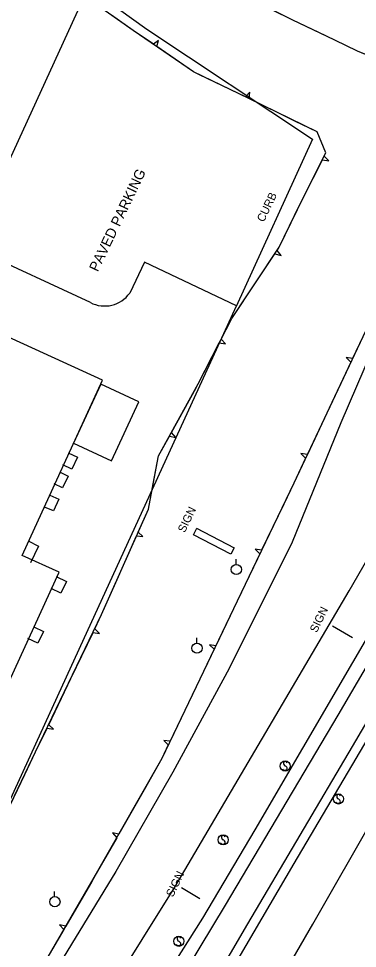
# Model space of a CAD drawing. Extents: x 978516 to 993312, y 1836504 to 1846212.
# Drawn here: x 981523.5 to 981689.2, y 1842943.3 to 1843398.4 of the extents above; entities that cross this region are included whole.
import ezdxf

# ---------------------------------------------------------------- set-up
doc = ezdxf.new("R2010")
doc.units = 0
for name, color, linetype in [('S_BUILDING', 7, 'Continuous'), ('S_CURB_ANNOT', 7, 'Continuous'), ('S_EDGE_PAVEMENT', 7, 'Continuous'), ('S_PARKING', 7, 'Continuous'), ('S_PARKING_ANNOT', 7, 'Continuous'), ('S_SHOULDER', 7, 'Continuous'), ('S_SIGN', 7, 'Continuous'), ('S_SIGN_ANNOT', 7, 'Continuous'), ('S_STREAM', 7, 'Continuous'), ('S_TRAILS', 7, 'Continuous'), ('S_TREE', 7, 'Continuous'), ('S_UTILITY_POLE', 7, 'Continuous')]:
    doc.layers.add(name, color=color, linetype=linetype)

msp = doc.modelspace()

# ---------------------------------------------------------------- linework, layer by layer
at = {"layer": 'S_BUILDING'}
for points in [[(981491.33, 1843254.87), (981339.4, 1842923.1), (981417.31, 1842887.42), (981483.57, 1843032.12), (981496.85, 1843026.04), (981543.25, 1843127.36), (981525.27, 1843135.59), (981564.54, 1843221.35)], [(981550.32, 1843190.54), (981568.88, 1843181.91), (981582.3, 1843210.76), (981563.74, 1843219.39)]]:
    msp.add_lwpolyline(points, close=True, dxfattribs=at)
for points in [[(981547.72, 1843185.88), (981552.35, 1843183.66), (981549.57, 1843177.86), (981545.08, 1843180.02)], [(981543.55, 1843176.46), (981547.78, 1843174.43), (981545.03, 1843168.71), (981540.96, 1843170.66)], [(981538.76, 1843165.16), (981543.14, 1843163.07), (981540.54, 1843157.43), (981536.1, 1843159.25)], [(981528.22, 1843142.68), (981533.18, 1843140.17), (981529.24, 1843131.95)], [(981541.91, 1843125.25), (981546.9, 1843122.85), (981544.17, 1843117.16), (981539.47, 1843119.4)], [(981530.98, 1843100.7), (981535.71, 1843098.43), (981532.95, 1843092.69), (981528, 1843094.89)]]:
    msp.add_lwpolyline(points, dxfattribs=at)
at = {"layer": 'S_EDGE_PAVEMENT'}
for points in [[(981545.48, 1842840.54), (981594.83, 1842916.9), (981606.14, 1842933.63), (981624.73, 1842964.36), (981679.78, 1843057.43), (981743.14, 1843165.74), (981825.37, 1843305.52), (981900.71, 1843432.47), (981943.19, 1843504.28), (981976.52, 1843560.47)], [(981988.52, 1843553.82), (981924.19, 1843445.19), (981845.55, 1843312.63), (981745.28, 1843142.12), (981686.64, 1843042.02), (981635.51, 1842955.23), (981602.62, 1842899.17)]]:
    msp.add_lwpolyline(points, dxfattribs=at)
at = {"layer": 'S_PARKING'}
for points in [[(981540.71, 1843424.35), (981557.66, 1843416.22), (981572.39, 1843403.14), (981586.27, 1843393.2), (981667.24, 1843339.42), (981629.85, 1843257.48)], [(981501.2, 1843290.6), (981558.61, 1843415.94)], [(981558.59, 1843259.41), (981502.97, 1843285.25)], [(981459.1, 1842876.14), (981501.94, 1842965.22), (981515.17, 1843006.64), (981553.15, 1843089.69), (981630.13, 1843257.79), (981585.12, 1843279.13), (981577.86, 1843264.01)]]:
    msp.add_lwpolyline(points, dxfattribs=at)
msp.add_ellipse((981565.58, 1843272.77), major_axis=(15.04, -1.11), ratio=0.999627, start_param=4.303832, end_param=5.737367, dxfattribs=at)
at = {"layer": 'S_SHOULDER'}
for points in [[(981966.9, 1843557.79), (981899.61, 1843443.02), (981780.61, 1843243.04), (981710.13, 1843123.14), (981639.11, 1843001.22), (981613.46, 1842958.13), (981583.23, 1842910.42)], [(981607.39, 1842897.85), (981658.24, 1842984.78), (981741.32, 1843125.53), (981820.11, 1843259.39), (981896.33, 1843389.2), (981991.91, 1843549.81)]]:
    msp.add_lwpolyline(points, dxfattribs=at)
at = {"layer": 'S_SIGN'}
for points in [[(981610.55, 1843148.91), (981628.88, 1843139.34), (981627.36, 1843136.19), (981609.04, 1843145.74), (981610.61, 1843149)], [(981686.74, 1843095.25), (981676.97, 1843100.93)], [(981603.13, 1842973.03), (981612.18, 1842967.73)]]:
    msp.add_lwpolyline(points, dxfattribs=at)
for centre in [(981653.89, 1843032.54), (981679.9, 1843016.41), (981623.54, 1842996.37), (981601.84, 1842946.74)]:
    msp.add_circle(centre, 2.49, dxfattribs=at)
for centre, radius, start, end in [((981654.58, 1843033.87), 1.5, 167.1196, 241.9813), ((981653.97, 1843033.81), 0.95, 16.5258, 156.8957), ((981653.74, 1843031.72), 1.28, 204.641, 335.359), ((981653.48, 1843031.2), 1.4, 358.6529, 73.7063), ((981680.58, 1843017.74), 1.5, 167.1196, 241.9813), ((981679.97, 1843017.68), 0.95, 16.5258, 156.8957), ((981679.48, 1843015.07), 1.4, 358.6529, 73.7063), ((981679.74, 1843015.59), 1.28, 204.641, 335.359), ((981624.22, 1842997.69), 1.5, 167.1196, 241.9813), ((981623.61, 1842997.63), 0.95, 16.5258, 156.8957), ((981623.38, 1842995.54), 1.28, 204.641, 335.359), ((981623.12, 1842995.02), 1.4, 358.6529, 73.7063), ((981602.53, 1842948.07), 1.5, 167.1196, 241.9813), ((981601.91, 1842948.01), 0.95, 16.5258, 156.8957), ((981601.69, 1842945.92), 1.28, 204.641, 335.359), ((981601.43, 1842945.4), 1.4, 358.6529, 73.7063)]:
    msp.add_arc(centre, radius, start, end, dxfattribs=at)
at = {"layer": 'S_STREAM'}
for points in [[(981552.74, 1842897.71), (981599.88, 1842973.31), (981685.22, 1843118.3), (981722.94, 1843183.9), (981762.49, 1843259.91), (981780.74, 1843294.54), (981795.73, 1843336.24)], [(981565.85, 1842777.95), (981636.06, 1842900.92), (981667.36, 1842955.08), (981697.92, 1843008.49), (981719.82, 1843043.2), (981734.73, 1843062.5), (981748.12, 1843075.16), (981762.92, 1843084.24), (981773.36, 1843085.89)]]:
    msp.add_lwpolyline(points, dxfattribs=at)
at = {"layer": 'S_TRAILS'}
msp.add_lwpolyline([(981896.17, 1843674.76), (981875.66, 1843622.83), (981848.09, 1843561.02), (981825.69, 1843517.28), (981813.48, 1843491.81), (981796.39, 1843459.31), (981777.43, 1843416.32), (981754.21, 1843358.04), (981715.88, 1843281.16), (981681.06, 1843200.57), (981657.31, 1843142.13), (981626.44, 1843080.32), (981598.91, 1843029.49), (981571.02, 1842980.89), (981523.66, 1842903.06)], dxfattribs=at)
at = {"layer": 'S_TREE'}
for p, q in [((981591.96, 1843387.66), (981589.42, 1843385.77)), ((981591.04, 1843384.65), (981591.96, 1843387.66)), ((981636.65, 1843362.37), (981634.43, 1843360.1)), ((981636.21, 1843359.25), (981636.65, 1843362.37)), ((981672.07, 1843329.28), (981675.17, 1843328.76)), ((981675.17, 1843328.76), (981672.95, 1843331.02)), ((981651.86, 1843282.38), (981649.93, 1843284.89)), ((981648.85, 1843283.27), (981651.86, 1843282.38)), ((981621.66, 1843239.67), (981624.75, 1843239.12)), ((981624.75, 1843239.12), (981622.55, 1843241.4)), ((981686.86, 1843231.99), (981683.75, 1843232.41)), ((981683.75, 1843232.41), (981686.02, 1843230.21)), ((981597.31, 1843194.03), (981600.39, 1843193.41)), ((981600.39, 1843193.41), (981598.26, 1843195.75)), ((981664.71, 1843185.03), (981661.59, 1843185.46)), ((981661.59, 1843185.46), (981663.87, 1843183.26)), ((981581.17, 1843145.22), (981584.29, 1843144.87)), ((981584.29, 1843144.87), (981581.97, 1843147.02)), ((981642.34, 1843138.19), (981639.23, 1843138.64)), ((981639.23, 1843138.64), (981641.49, 1843136.42)), ((981559.88, 1843097.86), (981562.99, 1843097.41)), ((981562.99, 1843097.41), (981560.73, 1843099.63)), ((981619.92, 1843091.42), (981616.82, 1843091.87)), ((981616.82, 1843091.87), (981619.08, 1843089.65)), ((981540.51, 1843050.56), (981538.24, 1843052.77)), ((981537.39, 1843051), (981540.51, 1843050.56)), ((981597.56, 1843044.63), (981594.45, 1843045.07)), ((981594.45, 1843045.07), (981596.71, 1843042.86)), ((981572.48, 1842999.15), (981569.4, 1842999.81)), ((981569.4, 1842999.81), (981571.51, 1842997.44)), ((981546.53, 1842954.15), (981543.46, 1842954.84)), ((981543.46, 1842954.84), (981545.54, 1842952.45))]:
    msp.add_line(p, q, dxfattribs=at)
for points in [[(981780.65, 1843433.53), (981737.2, 1843337.08), (981710.12, 1843280.65), (981691.84, 1843242.53), (981658.1, 1843171.03), (981630.4, 1843113.29), (981610.27, 1843071.25), (981593.52, 1843036.17), (981562.15, 1842980.99), (981523.54, 1842914.67)], [(981636.87, 1843408), (981657.47, 1843397.83), (981678.04, 1843387.96), (981689.16, 1843382.63), (981697.67, 1843378.94), (981707.27, 1843380.93), (981717.05, 1843394.68), (981733.82, 1843424.52)], [(981504.44, 1842982.31), (981531.83, 1843039.41), (981564.11, 1843106.69), (981586.96, 1843158.29), (981591.94, 1843184.28), (981611.38, 1843219.58), (981627.76, 1843251.57), (981650.97, 1843286.46), (981662.82, 1843310.97), (981673.78, 1843332.66), (981669.45, 1843342.87), (981636.09, 1843359.31), (981609, 1843372.31), (981579.46, 1843392.62), (981559.77, 1843406.33)], [(981647.61, 1843402.7), (981657.47, 1843397.83), (981670.1, 1843391.77)], [(981589.42, 1843385.77), (981579.46, 1843392.62), (981568.87, 1843399.99)], [(981670.1, 1843391.77), (981678.04, 1843387.96), (981689.16, 1843382.63), (981692.7, 1843381.09)], [(981611.89, 1843370.92), (981609, 1843372.31), (981591.04, 1843384.65)], [(981634.43, 1843360.1), (981611.89, 1843370.92)], [(981658.63, 1843348.2), (981636.2, 1843359.25)], [(981672.95, 1843331.02), (981673.78, 1843332.66), (981669.45, 1843342.87), (981658.63, 1843348.2)], [(981660.94, 1843307.09), (981662.82, 1843310.97), (981672.07, 1843329.28)], [(981649.93, 1843284.89), (981650.97, 1843286.46), (981660.94, 1843307.09)], [(981635.14, 1843262.66), (981648.85, 1843283.27)], [(981622.55, 1843241.4), (981627.76, 1843251.57), (981635.14, 1843262.66)], [(981697.6, 1843254.55), (981691.84, 1843242.53), (981686.86, 1843231.99)], [(981610.31, 1843217.65), (981611.38, 1843219.58), (981621.66, 1843239.67)], [(981686.02, 1843230.21), (981675.36, 1843207.62)], [(981598.26, 1843195.75), (981610.31, 1843217.65)], [(981675.36, 1843207.62), (981664.71, 1843185.03)], [(981589.34, 1843170.7), (981591.94, 1843184.28), (981597.31, 1843194.03)], [(981663.87, 1843183.26), (981658.1, 1843171.03), (981653.14, 1843160.7)], [(981581.97, 1843147.02), (981586.96, 1843158.29), (981589.34, 1843170.7)], [(981653.14, 1843160.7), (981642.34, 1843138.19)], [(981571.06, 1843122.38), (981581.17, 1843145.22)], [(981641.49, 1843136.42), (981630.69, 1843113.9)], [(981560.73, 1843099.63), (981564.11, 1843106.69), (981571.06, 1843122.38)], [(981630.69, 1843113.9), (981630.4, 1843113.29), (981619.92, 1843091.42)], [(981549.06, 1843075.32), (981559.88, 1843097.86)], [(981619.08, 1843089.65), (981610.27, 1843071.25), (981608.31, 1843067.16)], [(981538.24, 1843052.77), (981549.06, 1843075.32)], [(981608.31, 1843067.16), (981597.56, 1843044.63)], [(981526.58, 1843028.46), (981531.83, 1843039.41), (981537.39, 1843051)], [(981596.71, 1843042.86), (981593.52, 1843036.17), (981584.83, 1843020.89)], [(981515.76, 1843005.92), (981526.58, 1843028.46)], [(981584.83, 1843020.89), (981572.48, 1842999.15)], [(981571.51, 1842997.44), (981562.15, 1842980.99), (981559.1, 1842975.74)], [(981559.1, 1842975.74), (981546.53, 1842954.15)], [(981545.54, 1842952.45), (981532.97, 1842930.86)]]:
    msp.add_lwpolyline(points, dxfattribs=at)
at = {"layer": 'S_UTILITY_POLE'}
for p, q in [((981629.84, 1843131.25), (981629.84, 1843133.73)), ((981610.6, 1843092.73), (981610.6, 1843095.21)), ((981541.1, 1842968.65), (981541.1, 1842971.13))]:
    msp.add_line(p, q, dxfattribs=at)
for centre in [(981629.98, 1843128.73), (981610.74, 1843090.21), (981541.25, 1842966.13)]:
    msp.add_circle(centre, 2.5, dxfattribs=at)

# ---------------------------------------------------------------- texts
at = {"layer": 'S_CURB_ANNOT'}
msp.add_text('CURB', height=4, rotation=64.3687, dxfattribs=at).set_placement((981643.43, 1843298.45))
at = {"layer": 'S_PARKING_ANNOT'}
msp.add_text('PAVED PARKING', height=5.0005, rotation=64.3687, dxfattribs=at).set_placement((981562.23, 1843274.08))
at = {"layer": 'S_SIGN_ANNOT'}
for rotation, p in [(64.3105, (981604.73, 1843146.42)), (64.3105, (981669.29, 1843097.48)), (64.3687, (981598.95, 1842968.06))]:
    msp.add_text('SIGN', height=4, rotation=rotation, dxfattribs=at).set_placement(p)

doc.saveas('drawing.dxf')
